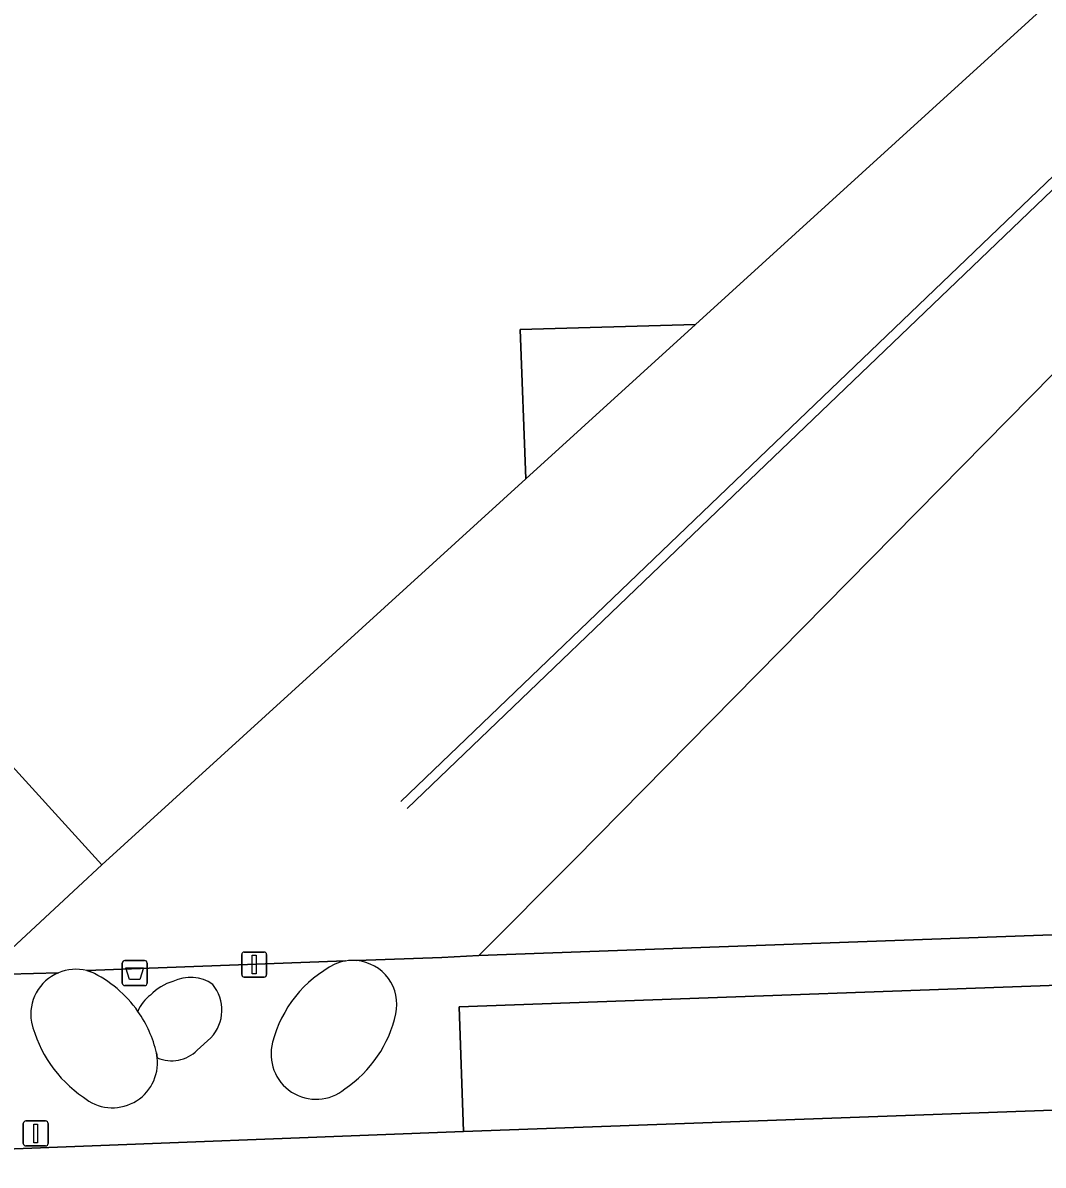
# Model space of a CAD drawing. Extents: x 161084 to 161928, y 385354 to 386522.
# Drawn here: x 161209.84 to 161250.58, y 386379.39 to 386424.99 of the extents above; entities that cross this region are included whole.
import ezdxf

# ---------------------------------------------------------------- set-up
doc = ezdxf.new("R2010")
doc.units = 0
for name, color, linetype in [('IMGEO_Afsluitpaal', 7, 'Continuous'), ('IMGEO_Afvalbak', 7, 'Continuous'), ('IMGEO_Groenvoorziening', 7, 'Continuous'), ('IMGEO_Lichtmast', 7, 'Continuous'), ('IMGEO_Lijnafwatering', 7, 'Continuous'), ('IMGEO_Pand', 7, 'Continuous'), ('IMGEO_Pand_overbouw', 7, 'Continuous'), ('IMGEO_Parkeervlak_open', 7, 'Continuous'), ('IMGEO_Rijbaan_lokaal_open', 7, 'Continuous'), ('IMGEO_Voetpad_open', 7, 'Continuous')]:
    doc.layers.add(name, color=color, linetype=linetype)

msp = doc.modelspace()

# ---------------------------------------------------------------- linework, layer by layer
at = {"layer": 'IMGEO_Afsluitpaal'}
for p, q in [((161218.582, 386386.997), (161218.582, 386387.797)), ((161218.582, 386387.797), (161218.582, 386386.997)), ((161218.682, 386387.897), (161219.472, 386387.897)), ((161219.472, 386387.897), (161218.682, 386387.897)), ((161219.572, 386387.797), (161219.572, 386386.997)), ((161219.572, 386386.997), (161219.572, 386387.797)), ((161219.472, 386386.897), (161218.682, 386386.897)), ((161218.682, 386386.897), (161219.472, 386386.897))]:
    msp.add_line(p, q, dxfattribs=at)
msp.add_lwpolyline([(161219.002, 386387.772), (161219.152, 386387.772), (161219.152, 386387.022), (161219.002, 386387.022), (161219.002, 386387.772)], dxfattribs=at)
for centre, start, end in [((161218.682, 386387.797), 90, 180), ((161218.682, 386387.797), 90, 180), ((161219.472, 386387.797), 0, 90), ((161219.472, 386387.797), 360, 90), ((161218.682, 386386.997), 180, 270), ((161218.682, 386386.997), 180, 270), ((161219.472, 386386.997), 270, 0), ((161219.472, 386386.997), 270, 0)]:
    msp.add_arc(centre, 0.1, start, end, dxfattribs=at)
at = {"layer": 'IMGEO_Afvalbak'}
for p, q in [((161213.911, 386387.555), (161214.701, 386387.555)), ((161214.701, 386387.555), (161213.911, 386387.555)), ((161213.811, 386386.655), (161213.811, 386387.455)), ((161213.811, 386387.455), (161213.811, 386386.655)), ((161214.801, 386387.455), (161214.801, 386386.655)), ((161214.801, 386386.655), (161214.801, 386387.455)), ((161214.701, 386386.555), (161213.911, 386386.555)), ((161213.911, 386386.555), (161214.701, 386386.555))]:
    msp.add_line(p, q, dxfattribs=at)
msp.add_lwpolyline([(161213.954, 386387.269), (161214.658, 386387.269), (161214.509, 386386.799), (161214.103, 386386.799), (161213.954, 386387.269)], dxfattribs=at)
for centre, start, end in [((161213.911, 386387.455), 90, 180), ((161213.911, 386387.455), 90, 180), ((161214.701, 386387.455), 0, 90), ((161214.701, 386387.455), 360, 90), ((161213.911, 386386.655), 180, 270), ((161213.911, 386386.655), 180, 270), ((161214.701, 386386.655), 270, 0), ((161214.701, 386386.655), 270, 0)]:
    msp.add_arc(centre, 0.1, start, end, dxfattribs=at)
at = {"layer": 'IMGEO_Groenvoorziening'}
for points in [[(161212.56, 386387.107), (161212.392, 386387.158)], [(161216.802, 386383.976), (161217.352, 386384.477)], [(161215.206, 386383.679), (161215.175, 386383.868)], [(161215.175, 386383.868), (161215.206, 386383.679)]]:
    msp.add_lwpolyline(points, dxfattribs=at)
for centre, radius, start, end in [((161223.019, 386385.785), 1.779, 99.46, 113.7147), ((161223.016, 386385.832), 1.731, 84.755, 99.6009), ((161223.016, 386385.804), 1.759, 347.7321, 84.8433), ((161211.957, 386385.411), 1.8, 112.8298, 189.8309), ((161211.958, 386385.403), 1.808, 76.1244, 112.758), ((161210.546, 386382.809), 4.747, 34.9325, 64.8883), ((161224.513, 386383.095), 4.85, 117.0914, 165.6518), ((161216.407, 386384.797), 2.014, 106.625, 136.6404), ((161216.523, 386385.288), 1.596, 55.7029, 115.6704), ((161216.169, 386385.582), 1.619, 316.9471, 39.2883), ((161215.773, 386385.014), 1.431, 125.4509, 159.006), ((161210.544, 386382.801), 4.752, 12.9686, 34.9948), ((161210.544, 386382.801), 4.752, 12.9686, 34.9948), ((161219.952, 386386.489), 4.899, 304.1073, 347.5126), ((161215.143, 386386.312), 5.104, 193.6956, 235.5835), ((161221.551, 386383.82), 1.801, 164.6554, 309.6116), ((161215.785, 386385.007), 1.449, 246.4606, 314.6226), ((161213.418, 386383.478), 1.799, 229.8699, 6.4182)]:
    msp.add_arc(centre, radius, start, end, dxfattribs=at)
at = {"layer": 'IMGEO_Lichtmast'}
for p, q in [((161209.958, 386381.154), (161210.748, 386381.154)), ((161210.748, 386381.154), (161209.958, 386381.154)), ((161209.858, 386380.254), (161209.858, 386381.054)), ((161209.858, 386381.054), (161209.858, 386380.254)), ((161210.848, 386381.054), (161210.848, 386380.254)), ((161210.848, 386380.254), (161210.848, 386381.054)), ((161210.748, 386380.154), (161209.958, 386380.154)), ((161209.958, 386380.154), (161210.748, 386380.154))]:
    msp.add_line(p, q, dxfattribs=at)
msp.add_lwpolyline([(161210.278, 386381.029), (161210.428, 386381.029), (161210.428, 386380.279), (161210.278, 386380.279), (161210.278, 386381.029)], dxfattribs=at)
for centre, start, end in [((161209.958, 386381.054), 90, 180), ((161209.958, 386381.054), 90, 180), ((161210.748, 386381.054), 0, 90), ((161210.748, 386381.054), 360, 90), ((161209.958, 386380.254), 180, 270), ((161209.958, 386380.254), 180, 270), ((161210.748, 386380.254), 270, 0), ((161210.748, 386380.254), 270, 0)]:
    msp.add_arc(centre, 0.1, start, end, dxfattribs=at)
at = {"layer": 'IMGEO_Lijnafwatering'}
for points in [[(161238.284, 386406.707), (161251.638, 386419.508)], [(161238.536, 386406.431), (161251.891, 386419.235)], [(161224.93, 386393.906), (161238.284, 386406.707)], [(161225.181, 386393.627), (161238.536, 386406.431)]]:
    msp.add_lwpolyline(points, dxfattribs=at)
at = {"layer": 'IMGEO_Pand'}
msp.add_lwpolyline([(161300.109, 386453.638), (161292.912, 386453.378), (161292.841, 386453.448), (161231.878, 386391.607), (161228.045, 386387.758), (161269.763, 386389.265), (161273.593, 386389.386), (161273.361, 386396.389)], dxfattribs=at)
msp.add_lwpolyline([(161279.286, 386451.713), (161274.297, 386452.02), (161258.781, 386452.637), (161258.748, 386451.797), (161251.452, 386451.606), (161251.483, 386452.976), (161229.064, 386453.383), (161211.438, 386453.429), (161211.456, 386450.209), (161182.706, 386449.157), (161182.578, 386452.905), (161157.831, 386452.017), (161171.343, 386437.153), (161183.767, 386423.486), (161193.696, 386424.19), (161194.665, 386411.524), (161212.99, 386391.384), (161229.92, 386406.793), (161229.7, 386412.748), (161236.693, 386412.952)], close=True, dxfattribs=at)
at = {"layer": 'IMGEO_Pand_overbouw'}
msp.add_lwpolyline([(161236.693, 386412.952), (161229.7, 386412.748), (161229.92, 386406.793)], close=True, dxfattribs=at)
at = {"layer": 'IMGEO_Parkeervlak_open'}
msp.add_lwpolyline([(161227.266, 386385.714), (161227.435, 386380.736), (161325.23, 386384.278), (161325.084, 386388.81), (161284.377, 386387.778), (161256.719, 386386.778)], close=True, dxfattribs=at)
at = {"layer": 'IMGEO_Rijbaan_lokaal_open'}
msp.add_lwpolyline([(161330.132, 386384.464), (161326.468, 386384.325), (161325.23, 386384.278), (161227.435, 386380.736), (161208.802, 386380.01)], dxfattribs=at)
at = {"layer": 'IMGEO_Voetpad_open'}
for points in [[(161182.706, 386449.157), (161211.456, 386450.209), (161211.438, 386453.429), (161229.064, 386453.383), (161251.483, 386452.976), (161251.452, 386451.606), (161258.748, 386451.797), (161258.781, 386452.637), (161274.297, 386452.02), (161279.286, 386451.713), (161236.693, 386412.952), (161229.7, 386412.748), (161229.92, 386406.793), (161212.99, 386391.384), (161208.259, 386386.993), (161211.259, 386387.07)], [(161223.174, 386387.556), (161226.576, 386387.681), (161228.045, 386387.758), (161231.878, 386391.607), (161292.841, 386453.448)], [(161172.271, 386417.729), (161192.534, 386395.445), (161192.77, 386395.186), (161192.87, 386395.291), (161198.703, 386388.853), (161203.973, 386383.062), (161208.259, 386386.993), (161212.99, 386391.384), (161194.665, 386411.524), (161193.696, 386424.19)], [(161284.377, 386387.778), (161325.084, 386388.81), (161325.23, 386384.278), (161326.468, 386384.325), (161326.176, 386391.304), (161293.641, 386390.105), (161293.403, 386397.121), (161273.361, 386396.389), (161273.593, 386389.386), (161269.763, 386389.265), (161228.045, 386387.758), (161226.576, 386387.681), (161223.174, 386387.556)], [(161208.802, 386380.01), (161227.435, 386380.736), (161227.266, 386385.714), (161256.719, 386386.778), (161284.377, 386387.778)], [(161222.727, 386387.539), (161212.392, 386387.158), (161212.56, 386387.107)], [(161212.392, 386387.158), (161222.727, 386387.539)], [(161211.259, 386387.07), (161208.259, 386386.993), (161203.973, 386383.062), (161148.771, 386332.801), (161144.233, 386347.229), (161138.85, 386350.754), (161134.921, 386350.17), (161135.646, 386344.335), (161135.798, 386343.009)], [(161217.352, 386384.477), (161216.802, 386383.976)]]:
    msp.add_lwpolyline(points, dxfattribs=at)
for centre, radius, start, end in [((161223.019, 386385.785), 1.779, 99.46, 113.7147), ((161223.016, 386385.832), 1.731, 84.755, 99.6009), ((161223.016, 386385.804), 1.759, 347.7321, 84.8433), ((161211.957, 386385.411), 1.8, 112.8298, 189.8309), ((161211.958, 386385.403), 1.808, 76.1244, 112.758), ((161210.546, 386382.809), 4.747, 34.9325, 64.8883), ((161224.513, 386383.095), 4.85, 117.0914, 165.6518), ((161216.407, 386384.797), 2.014, 106.625, 136.6404), ((161216.523, 386385.288), 1.596, 55.7029, 115.6704), ((161216.169, 386385.582), 1.619, 316.9471, 39.2883), ((161215.773, 386385.014), 1.431, 125.4509, 159.006), ((161219.952, 386386.489), 4.899, 304.1073, 347.5126), ((161215.143, 386386.312), 5.104, 193.6956, 235.5835), ((161221.551, 386383.82), 1.801, 164.6554, 309.6116), ((161215.785, 386385.007), 1.449, 246.4606, 314.6226), ((161213.418, 386383.478), 1.799, 229.8699, 6.4182)]:
    msp.add_arc(centre, radius, start, end, dxfattribs=at)

doc.saveas('drawing.dxf')
